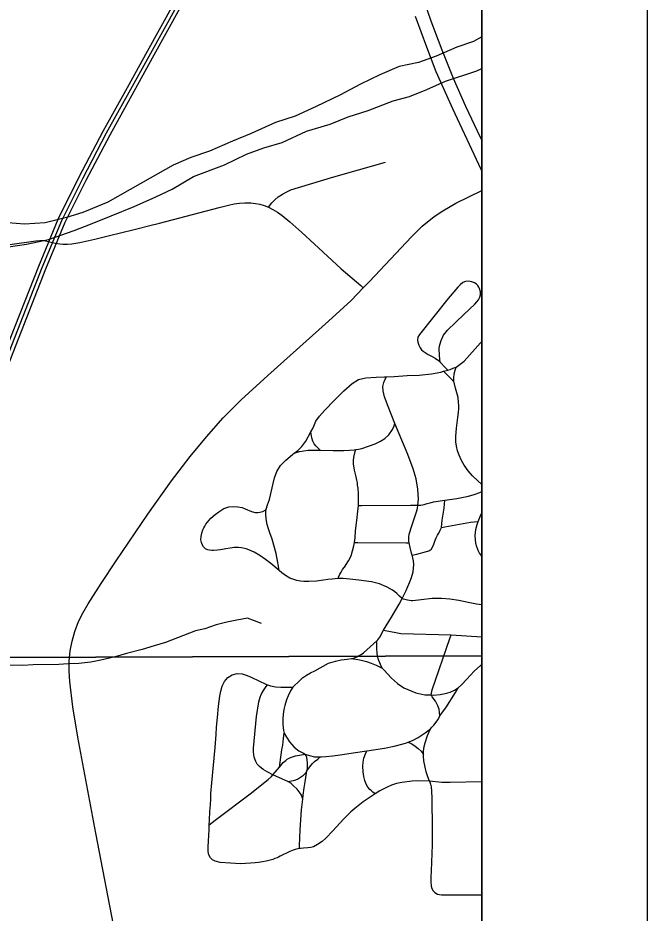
# Model space of a CAD drawing. Extents: x 0 to 34, y 0 to 22.
# Drawn here: x 8.619 to 9, y 19.12 to 19.661 of the extents above; entities that cross this region are included whole.
import ezdxf

# ---------------------------------------------------------------- set-up
doc = ezdxf.new("R2010")
doc.units = 0
for name, color, linetype in [('GM_X_City_Street', 7, 'Continuous'), ('GM_X_County_Road', 7, 'Continuous'), ('GM_X_Minor_River', 7, 'Continuous'), ('GM_X_Rail_Line', 7, 'Continuous'), ('GM_X_State_Route', 7, 'Continuous'), ('GM_X_Township_Road', 7, 'Continuous'), ('GM_X_Unincorporated', 7, 'Continuous'), ('SH_Data', 7, 'Continuous')]:
    doc.layers.add(name, color=color, linetype=linetype)

msp = doc.modelspace()

# ---------------------------------------------------------------- linework, layer by layer
at = {"layer": 'GM_X_City_Street'}
for points in [[(8.77098, 19.54696), (8.77309, 19.54952), (8.77484, 19.55132), (8.77689, 19.55314), (8.77948, 19.55488), (8.78201, 19.55622), (8.78459, 19.55751), (8.80911, 19.56497), (8.84176, 19.57416)], [(8.82834, 19.49819), (8.83199, 19.50197), (8.84473, 19.51557), (8.85747, 19.52908), (8.86395, 19.53548), (8.87115, 19.5413), (8.87636, 19.54474), (8.88431, 19.54941), (8.9, 19.55698)], [(8.77098, 19.54696), (8.77363, 19.54561), (8.7764, 19.54399), (8.7793, 19.54193), (8.78388, 19.53812), (8.7911, 19.53161), (8.79864, 19.52478), (8.81488, 19.50975), (8.82675, 19.49956), (8.82834, 19.49819)], [(8.87943, 19.44845), (8.87782, 19.45008), (8.87477, 19.4532), (8.87444, 19.45697), (8.87425, 19.46176), (8.8746, 19.4638), (8.87533, 19.46631), (8.87689, 19.46948), (8.87933, 19.47258), (8.88905, 19.48201), (8.89577, 19.48823), (8.89705, 19.48973), (8.89806, 19.49092), (8.89891, 19.49259), (8.89913, 19.49402), (8.89919, 19.49572), (8.89863, 19.4977), (8.89827, 19.49859), (8.89759, 19.49967), (8.89677, 19.50045), (8.89552, 19.50127), (8.89405, 19.50188), (8.89204, 19.50222), (8.8902, 19.50202), (8.88847, 19.50146), (8.88691, 19.49995), (8.88545, 19.49854), (8.87971, 19.49168), (8.86231, 19.47005), (8.8614, 19.46838), (8.86111, 19.46673), (8.86126, 19.46537), (8.86183, 19.46346), (8.86269, 19.46192), (8.86354, 19.46073), (8.86456, 19.45988), (8.86579, 19.45904), (8.86766, 19.45791), (8.87002, 19.45669), (8.87183, 19.45566), (8.87383, 19.45416), (8.87477, 19.4532)], [(8.9, 19.30635), (8.89997, 19.30635), (8.8969, 19.30679), (8.89173, 19.30779), (8.88619, 19.30902), (8.88072, 19.30994), (8.87572, 19.31034), (8.87002, 19.31018), (8.86332, 19.30949), (8.85839, 19.30885), (8.85739, 19.30888), (8.85631, 19.30895), (8.85501, 19.30918), (8.85269, 19.30995), (8.85177, 19.31034), (8.85023, 19.31165), (8.8486, 19.31332), (8.84745, 19.3142), (8.8459, 19.31538), (8.84268, 19.3172), (8.83814, 19.3192), (8.83337, 19.32043), (8.82566, 19.32143), (8.82028, 19.32205), (8.81615, 19.3223), (8.81308, 19.32237), (8.80958, 19.32203), (8.80695, 19.32178), (8.80435, 19.32132), (8.79992, 19.32066), (8.7953, 19.32048), (8.79234, 19.32057), (8.79041, 19.32072), (8.78919, 19.32094), (8.78813, 19.32112), (8.78687, 19.32146), (8.78391, 19.3226), (8.78183, 19.3238), (8.78037, 19.32482), (8.77908, 19.32588), (8.77737, 19.32729), (8.77243, 19.33141), (8.76926, 19.33384), (8.76578, 19.33622), (8.76224, 19.33836), (8.75911, 19.3397), (8.75756, 19.34026), (8.75574, 19.34077), (8.75459, 19.34097), (8.75285, 19.34109), (8.75012, 19.34109), (8.74781, 19.34074), (8.74514, 19.34034), (8.74195, 19.33976), (8.74017, 19.33949), (8.73778, 19.33929), (8.73668, 19.33929), (8.73523, 19.33943), (8.73435, 19.33965), (8.73358, 19.33999), (8.73294, 19.34039), (8.73235, 19.34094), (8.73173, 19.34152), (8.73088, 19.34283), (8.73036, 19.34411), (8.73012, 19.34573), (8.73018, 19.34771), (8.73059, 19.34985), (8.73132, 19.35186), (8.73184, 19.35293), (8.73237, 19.35401), (8.73317, 19.35525), (8.73399, 19.35637), (8.73616, 19.35878), (8.73882, 19.3611), (8.74097, 19.36277), (8.74393, 19.36463), (8.747, 19.36561), (8.75007, 19.36596), (8.75251, 19.36579), (8.75506, 19.36523), (8.75687, 19.3645), (8.76063, 19.36294), (8.76292, 19.36233), (8.76447, 19.36231), (8.76578, 19.36244), (8.76764, 19.36293), (8.76888, 19.36371), (8.76951, 19.36424), (8.7704, 19.36693), (8.77151, 19.37017), (8.77389, 19.37974), (8.77469, 19.38329), (8.77607, 19.38716), (8.77828, 19.39075), (8.78139, 19.39399), (8.78553, 19.39737), (8.78648, 19.39812), (8.78868, 19.39984), (8.78984, 19.40099), (8.79105, 19.40221), (8.79361, 19.40545), (8.79666, 19.41109), (8.79795, 19.41346), (8.79971, 19.4176), (8.80174, 19.42061), (8.80508, 19.42412), (8.81069, 19.43013), (8.81659, 19.43584), (8.82164, 19.44041), (8.82535, 19.44269), (8.82983, 19.44384), (8.83602, 19.44422), (8.84125, 19.44431), (8.84244, 19.44437), (8.84706, 19.4446), (8.85496, 19.44507), (8.8621, 19.44535), (8.86953, 19.44611), (8.87524, 19.44725), (8.87689, 19.44773), (8.87943, 19.44845), (8.88086, 19.44887), (8.88316, 19.44976), (8.88451, 19.45029), (8.88688, 19.45196), (8.88935, 19.45384), (8.89922, 19.46489), (8.9, 19.46581)], [(8.87689, 19.44773), (8.87785, 19.44677), (8.88234, 19.44228), (8.88304, 19.44176)], [(8.9, 19.37925), (8.89753, 19.38141), (8.89429, 19.38456), (8.8918, 19.38739), (8.88926, 19.39089), (8.88768, 19.39368), (8.88631, 19.39691), (8.88534, 19.39949), (8.88461, 19.4024), (8.88421, 19.40506), (8.88421, 19.40829), (8.88466, 19.41332), (8.88558, 19.41965), (8.88599, 19.42272), (8.88609, 19.42512), (8.88614, 19.42712), (8.886, 19.42886), (8.88566, 19.43176), (8.88416, 19.43756), (8.88304, 19.44176), (8.88304, 19.4437), (8.88334, 19.44625), (8.88382, 19.44841), (8.88451, 19.45029)], [(8.9, 19.1993), (8.88096, 19.19886), (8.87863, 19.19888), (8.87726, 19.19895), (8.87591, 19.19901), (8.86843, 19.19968), (8.86098, 19.19986), (8.85787, 19.19968), (8.85167, 19.19897), (8.84851, 19.19827), (8.8454, 19.19729), (8.84273, 19.1962), (8.83835, 19.19392), (8.83551, 19.19216), (8.82828, 19.18724), (8.82312, 19.1832), (8.82078, 19.18112), (8.8163, 19.17675), (8.80986, 19.16971), (8.80574, 19.16533), (8.80337, 19.1632), (8.80066, 19.16137), (8.79814, 19.16013), (8.79731, 19.15989), (8.79651, 19.15965), (8.79486, 19.15939), (8.79221, 19.15914), (8.79037, 19.15905), (8.78974, 19.15898), (8.78874, 19.15886), (8.78786, 19.15866), (8.78709, 19.15849), (8.78583, 19.15804), (8.78389, 19.15723), (8.77804, 19.1543), (8.77704, 19.15384), (8.77614, 19.15343), (8.77487, 19.15289), (8.77361, 19.15247), (8.77204, 19.15199), (8.76967, 19.15141), (8.76734, 19.15097), (8.76612, 19.15078), (8.76498, 19.15059), (8.76298, 19.15036), (8.76002, 19.15006), (8.75713, 19.14988), (8.75416, 19.14982), (8.75101, 19.14992), (8.74792, 19.15014), (8.74174, 19.15061), (8.73869, 19.15128), (8.73718, 19.15207), (8.73582, 19.15343), (8.73491, 19.15524), (8.73453, 19.15721), (8.73446, 19.15992), (8.73471, 19.16361), (8.73488, 19.16687), (8.73506, 19.17042), (8.73518, 19.17331), (8.73529, 19.17624), (8.73558, 19.18135), (8.73581, 19.18547), (8.73602, 19.18914), (8.73613, 19.19237), (8.73679, 19.19878), (8.73875, 19.2202), (8.7393, 19.22803), (8.73959, 19.23233), (8.74015, 19.23824), (8.74079, 19.24512), (8.74113, 19.24812), (8.74156, 19.25118), (8.74219, 19.2542), (8.74299, 19.25722), (8.7444, 19.26001), (8.7464, 19.26239), (8.74895, 19.26411), (8.75193, 19.2648), (8.75503, 19.26459), (8.75804, 19.26371), (8.76091, 19.26248), (8.76929, 19.25838), (8.77039, 19.25797), (8.77221, 19.25733), (8.77525, 19.25676), (8.77835, 19.25654), (8.7857, 19.25655), (8.78988, 19.26065), (8.79157, 19.26217), (8.79397, 19.26386), (8.79642, 19.26527), (8.79905, 19.26657), (8.8072, 19.27107), (8.81151, 19.27235), (8.81498, 19.27307), (8.81856, 19.27361), (8.82124, 19.27403), (8.82299, 19.27446), (8.82435, 19.27493), (8.82541, 19.27548), (8.82617, 19.27594), (8.82699, 19.27643), (8.8284, 19.27741), (8.83645, 19.2847), (8.83703, 19.28522), (8.8383, 19.2868), (8.84055, 19.29115), (8.84531, 19.29888), (8.84994, 19.30679), (8.85177, 19.31034), (8.85425, 19.31505), (8.85527, 19.31743), (8.85653, 19.32035), (8.85749, 19.32299), (8.85845, 19.32641), (8.85875, 19.32857), (8.85888, 19.33091), (8.85875, 19.33301), (8.85827, 19.33488), (8.85783, 19.33648), (8.8575, 19.33769), (8.85671, 19.34111), (8.85617, 19.34386), (8.85592, 19.34511), (8.85583, 19.34618), (8.85593, 19.34741), (8.85606, 19.34911), (8.85762, 19.35431), (8.86035, 19.3621), (8.86103, 19.3646), (8.86137, 19.36666), (8.86165, 19.37029), (8.86136, 19.37646), (8.86021, 19.38259), (8.8585, 19.3886), (8.85524, 19.39739), (8.84746, 19.41617), (8.84327, 19.42631), (8.84114, 19.43217), (8.84038, 19.43582), (8.84021, 19.43845), (8.84071, 19.44092), (8.84137, 19.44256), (8.84244, 19.44437)], [(8.78648, 19.39812), (8.78767, 19.39848), (8.78974, 19.3991), (8.79243, 19.39958), (8.79504, 19.39989), (8.7968, 19.39994), (8.79896, 19.40001), (8.80226, 19.39994), (8.81, 19.39978), (8.81657, 19.39985), (8.81989, 19.39994), (8.8228, 19.40016), (8.82374, 19.40033), (8.82551, 19.40064), (8.82753, 19.401), (8.83544, 19.40385), (8.83877, 19.40547), (8.84135, 19.40704), (8.84378, 19.40936), (8.84595, 19.4125), (8.84695, 19.41477), (8.84746, 19.41617)], [(8.80226, 19.39994), (8.80147, 19.40073), (8.79984, 19.40236), (8.79869, 19.40372), (8.79774, 19.40547), (8.7972, 19.40744), (8.79666, 19.41109)], [(8.81308, 19.32237), (8.81342, 19.32321), (8.81418, 19.32504), (8.81488, 19.32624), (8.81575, 19.32772), (8.81689, 19.32921), (8.81943, 19.33314), (8.8209, 19.33607), (8.82187, 19.33913), (8.82264, 19.34213), (8.82292, 19.34413), (8.82331, 19.34699), (8.82361, 19.35126), (8.82433, 19.35738), (8.82501, 19.36305), (8.82535, 19.36658), (8.82542, 19.36968), (8.82542, 19.37334), (8.82516, 19.37707), (8.82492, 19.37887), (8.82475, 19.38016), (8.8246, 19.38099), (8.82444, 19.38191), (8.82404, 19.38376), (8.82307, 19.3878), (8.82239, 19.39172), (8.82239, 19.3938), (8.8226, 19.39559), (8.82271, 19.39656), (8.82341, 19.39911), (8.82374, 19.40033)], [(8.82535, 19.36658), (8.82715, 19.3665), (8.85682, 19.36674), (8.85859, 19.36666), (8.86137, 19.36666), (8.86312, 19.36678), (8.86512, 19.36721), (8.86704, 19.36771), (8.86877, 19.36815), (8.87089, 19.36864), (8.87773, 19.36976), (8.88485, 19.37084), (8.89203, 19.37221), (8.89534, 19.37318), (8.89889, 19.37447), (8.9, 19.37489)], [(8.85783, 19.33648), (8.86064, 19.33717), (8.86654, 19.33863), (8.86736, 19.33883), (8.86801, 19.33914), (8.86867, 19.33946), (8.86935, 19.33995), (8.87024, 19.34121), (8.87102, 19.34315), (8.87161, 19.34492), (8.87204, 19.346), (8.87245, 19.34699), (8.87278, 19.34775), (8.87323, 19.34856), (8.87357, 19.34916), (8.87401, 19.34979), (8.8749, 19.35157), (8.87555, 19.35323), (8.87612, 19.35762), (8.8773, 19.36498), (8.87752, 19.3674), (8.87773, 19.36976)], [(8.77737, 19.32729), (8.77725, 19.32833), (8.77668, 19.33198), (8.77569, 19.33749), (8.77321, 19.34619), (8.77185, 19.34995), (8.77095, 19.3525), (8.77013, 19.35506), (8.76955, 19.35847), (8.7694, 19.36143), (8.76937, 19.36272), (8.76951, 19.36424)], [(8.9, 19.33593), (8.89959, 19.33637), (8.89864, 19.33773), (8.89782, 19.33927), (8.89687, 19.34205), (8.89648, 19.34391), (8.89622, 19.34577), (8.89599, 19.34838), (8.89631, 19.35201), (8.89711, 19.35505), (8.89781, 19.35683), (8.89942, 19.3609), (8.9, 19.36216)], [(8.87555, 19.35323), (8.87759, 19.35357), (8.89324, 19.35636), (8.89537, 19.35658), (8.89781, 19.35683)], [(8.82292, 19.34413), (8.82511, 19.34411), (8.85422, 19.34387), (8.85617, 19.34386)], [(8.84055, 19.29115), (8.84482, 19.29032), (8.84793, 19.28972), (8.85104, 19.28918), (8.88149, 19.28822), (8.9, 19.28711)], [(8.8397, 19.26816), (8.83873, 19.27034), (8.83739, 19.27386), (8.83679, 19.27681), (8.83668, 19.27799), (8.83655, 19.27927), (8.83645, 19.2847)], [(8.87465, 19.2392), (8.87447, 19.24133), (8.87414, 19.2433), (8.8735, 19.24534), (8.87193, 19.24807), (8.87007, 19.25085), (8.86938, 19.25189), (8.86996, 19.25507), (8.88075, 19.2861), (8.88149, 19.28822)], [(8.82124, 19.27403), (8.82615, 19.27313), (8.83028, 19.2721), (8.83313, 19.27115), (8.83605, 19.26995), (8.8397, 19.26816), (8.84073, 19.26711), (8.84536, 19.26206), (8.84898, 19.25876), (8.85284, 19.2563), (8.86008, 19.25317), (8.86551, 19.25202), (8.86938, 19.25189), (8.8706, 19.25185), (8.87488, 19.25218), (8.87788, 19.25278), (8.87947, 19.25323), (8.88094, 19.25365), (8.88359, 19.25481), (8.88579, 19.25612)], [(8.86843, 19.19968), (8.86742, 19.20229), (8.86715, 19.20293), (8.86694, 19.20352), (8.86639, 19.20542), (8.86569, 19.20817), (8.86504, 19.21202), (8.86474, 19.21493), (8.86474, 19.21587), (8.86472, 19.2179), (8.8651, 19.22075), (8.86569, 19.22303), (8.86723, 19.22729), (8.86892, 19.23146), (8.86981, 19.23237), (8.87097, 19.23368), (8.87353, 19.23716), (8.87465, 19.2392), (8.87628, 19.24141), (8.87823, 19.24407), (8.88405, 19.25339), (8.88579, 19.25612), (8.88771, 19.25794), (8.89091, 19.26155), (8.89536, 19.26632), (8.8992, 19.26964), (8.9, 19.27035)], [(8.7917, 19.18896), (8.79067, 19.19177), (8.78828, 19.19495), (8.78614, 19.19701), (8.78473, 19.19825), (8.78339, 19.19915), (8.78269, 19.19948), (8.78131, 19.20011), (8.77367, 19.20363), (8.77049, 19.20511), (8.76772, 19.20685), (8.76549, 19.20855), (8.76417, 19.2101), (8.76331, 19.21158), (8.76233, 19.21425), (8.76198, 19.21743), (8.76195, 19.21975), (8.76373, 19.23882), (8.76521, 19.24775), (8.76594, 19.25056), (8.76659, 19.25226), (8.7679, 19.25454), (8.76967, 19.25699), (8.77039, 19.25797)], [(8.7857, 19.25655), (8.78439, 19.25444), (8.78286, 19.25145), (8.78183, 19.24892), (8.78079, 19.24546), (8.78033, 19.2431), (8.77988, 19.2403), (8.77971, 19.23735), (8.77972, 19.23409), (8.78013, 19.23038), (8.78055, 19.22871), (8.7818, 19.2263), (8.78371, 19.22364), (8.78651, 19.2204), (8.78925, 19.2181), (8.79208, 19.21669), (8.79317, 19.21614), (8.79583, 19.21527), (8.79877, 19.21456), (8.80233, 19.21447), (8.80295, 19.21445), (8.80562, 19.21467), (8.80992, 19.2151), (8.81433, 19.21567), (8.82352, 19.21708), (8.83039, 19.21813), (8.84117, 19.21978), (8.84708, 19.221), (8.85243, 19.22239), (8.85448, 19.223), (8.85556, 19.22336), (8.85799, 19.22434), (8.86142, 19.22615), (8.86574, 19.22891), (8.86812, 19.23088), (8.86892, 19.23146)], [(8.77756, 19.20828), (8.77799, 19.21125), (8.77909, 19.2187), (8.77959, 19.22152), (8.78001, 19.22566), (8.78031, 19.22748), (8.78055, 19.22871)], [(8.85556, 19.22336), (8.8577, 19.22233), (8.8597, 19.22095), (8.86147, 19.21957), (8.86324, 19.21781), (8.86474, 19.21587)], [(8.73518, 19.17331), (8.73872, 19.1761), (8.76063, 19.19269), (8.76282, 19.19453), (8.77085, 19.20079), (8.77277, 19.20266), (8.77367, 19.20363), (8.77504, 19.20512), (8.77756, 19.20828), (8.77837, 19.2093), (8.77988, 19.21101), (8.78139, 19.21236), (8.78237, 19.21306), (8.78419, 19.21402), (8.78741, 19.21506), (8.79317, 19.21614)], [(8.78269, 19.19948), (8.78495, 19.19988), (8.78691, 19.20037), (8.78846, 19.20096), (8.79039, 19.20211), (8.79215, 19.20335), (8.7935, 19.20483), (8.79427, 19.20598), (8.79589, 19.20836), (8.79764, 19.21048), (8.79888, 19.21163), (8.80073, 19.21315), (8.80233, 19.21447)], [(8.78974, 19.15898), (8.78979, 19.16074), (8.79008, 19.1703), (8.79103, 19.1825), (8.7917, 19.18896), (8.79194, 19.19123), (8.79262, 19.19574), (8.79317, 19.19938), (8.79427, 19.20598), (8.79449, 19.20729), (8.79455, 19.20825), (8.79464, 19.20971), (8.79464, 19.21091), (8.79441, 19.21254), (8.79409, 19.21424), (8.79382, 19.21511), (8.79317, 19.21614)], [(8.83551, 19.19216), (8.83406, 19.19313), (8.8332, 19.19389), (8.83229, 19.1948), (8.83116, 19.1962), (8.83015, 19.19802), (8.82927, 19.20013), (8.82863, 19.2025), (8.8282, 19.20535), (8.82798, 19.20874), (8.82817, 19.21133), (8.82866, 19.21363), (8.82971, 19.21627), (8.83039, 19.21813)], [(8.86843, 19.19968), (8.86888, 19.19797), (8.8693, 19.19639), (8.86958, 19.19379), (8.8698, 19.18949), (8.86999, 19.17063), (8.87001, 19.16121), (8.86938, 19.14551), (8.86911, 19.14139), (8.86924, 19.13911), (8.8694, 19.13617), (8.86988, 19.13482), (8.87067, 19.13333), (8.87168, 19.13236), (8.87317, 19.13137), (8.87563, 19.13092), (8.88386, 19.13094), (8.89512, 19.13098), (8.9, 19.13097)]]:
    msp.add_lwpolyline(points, dxfattribs=at)
at = {"layer": 'GM_X_County_Road'}
msp.add_lwpolyline([(8.68344, 19.08039), (8.66662, 19.16837), (8.65565, 19.22644), (8.65264, 19.24479), (8.65072, 19.26013), (8.65033, 19.26625), (8.65049, 19.27235), (8.65105, 19.27859), (8.65214, 19.28451), (8.65373, 19.29033), (8.65599, 19.29625), (8.65879, 19.3017), (8.66183, 19.30702), (8.66981, 19.31943), (8.67877, 19.33298), (8.6979, 19.3612), (8.71232, 19.38137), (8.7236, 19.39619), (8.73348, 19.40813), (8.74359, 19.41947), (8.75447, 19.43044), (8.77058, 19.44522), (8.8073, 19.47797), (8.82092, 19.4905), (8.82834, 19.49819)], dxfattribs=at)
at = {"layer": 'GM_X_Minor_River'}
for points in [[(8.9, 19.64998), (8.89503, 19.64725), (8.88482, 19.64376), (8.87236, 19.63835), (8.86179, 19.63448), (8.85006, 19.63212), (8.83835, 19.6271), (8.82665, 19.62132), (8.8142, 19.61478), (8.79985, 19.60785), (8.78702, 19.60206), (8.7753, 19.59818), (8.76058, 19.59163), (8.74925, 19.58699), (8.73528, 19.58082), (8.72394, 19.57694), (8.71337, 19.57231), (8.69941, 19.56462), (8.68734, 19.5577), (8.67375, 19.55001), (8.65865, 19.54383), (8.64882, 19.54073), (8.63596, 19.5376), (8.62347, 19.53674), (8.61324, 19.53743)], [(8.61372, 19.52302), (8.62469, 19.52462), (8.63793, 19.52737), (8.65342, 19.5328), (8.66324, 19.53666), (8.67571, 19.54169), (8.68968, 19.54748), (8.70289, 19.55327), (8.71271, 19.55789), (8.72553, 19.56557), (8.74442, 19.57254), (8.75764, 19.57909), (8.76821, 19.58296), (8.77917, 19.58608), (8.7939, 19.59301), (8.80826, 19.59729), (8.81921, 19.60155), (8.83131, 19.60543), (8.84642, 19.61123), (8.85624, 19.61396), (8.86682, 19.61821), (8.87815, 19.62323), (8.89704, 19.62944), (8.9, 19.63083)], [(8.76666, 19.29512), (8.75824, 19.29842), (8.7518, 19.2972), (8.74573, 19.29598), (8.73928, 19.29437), (8.73247, 19.292), (8.72678, 19.29079), (8.70861, 19.28371), (8.70179, 19.28172), (8.6946, 19.27934), (8.68512, 19.27694), (8.6783, 19.27495), (8.66958, 19.27293), (8.66351, 19.27171), (8.65629, 19.27086), (8.64983, 19.27077), (8.64413, 19.27032), (8.62854, 19.27011), (8.62246, 19.26965), (8.61333, 19.26991)]]:
    msp.add_lwpolyline(points, dxfattribs=at)
at = {"layer": 'GM_X_Rail_Line'}
for points in [[(8.42712, 18.98036), (8.43359, 19.00347), (8.4533, 19.05412), (8.53216, 19.25558), (8.58729, 19.39608), (8.61213, 19.46075), (8.63198, 19.51134), (8.64379, 19.53981), (8.65647, 19.56535), (8.67101, 19.59304), (8.68569, 19.61947), (8.69776, 19.64136), (8.73605, 19.7107), (8.78054, 19.79055), (8.82175, 19.86452), (8.84841, 19.91337), (8.8647, 19.94732), (8.8788, 19.98015), (8.9, 20.03044)], [(7.88643, 17.59932), (7.90898, 17.6604), (8.00201, 17.89866), (8.29237, 18.63494), (8.4135, 18.9454), (8.4555, 19.05327), (8.53436, 19.25473), (8.58949, 19.39524), (8.61432, 19.45991), (8.63417, 19.51046), (8.64593, 19.53884), (8.65857, 19.56429), (8.67308, 19.59193), (8.68775, 19.61833), (8.69982, 19.64023), (8.73811, 19.70956), (8.7826, 19.78941), (8.82382, 19.86339), (8.85051, 19.9123), (8.86685, 19.94635), (8.88097, 19.97923), (8.9, 20.02438)], [(7.75733, 17.27239), (7.85176, 17.51498), (7.91117, 17.65953), (8.0042, 17.8978), (8.29457, 18.63409), (8.4157, 18.94455), (8.45769, 19.05242), (8.53655, 19.25388), (8.59169, 19.39439), (8.61652, 19.45906), (8.63635, 19.50959), (8.64808, 19.53787), (8.66067, 19.56322), (8.67516, 19.59082), (8.68982, 19.6172), (8.70189, 19.6391), (8.74017, 19.70843), (8.78466, 19.78827), (8.82588, 19.86226), (8.85261, 19.91123), (8.86899, 19.94538), (8.88314, 19.97832), (8.9, 20.01832)]]:
    msp.add_lwpolyline(points, dxfattribs=at)
at = {"layer": 'GM_X_State_Route'}
for points in [[(8.9, 19.05919), (8.9, 20.89996)], [(8.9, 19.58772), (8.89928, 19.58919), (8.89034, 19.60788), (8.88287, 19.62484), (8.87594, 19.64192), (8.86934, 19.65952), (8.86523, 19.67171)], [(8.9, 19.56921), (8.89971, 19.56969), (8.89685, 19.57572), (8.88241, 19.60643), (8.87232, 19.62893), (8.86671, 19.64381), (8.85991, 19.66237)]]:
    msp.add_lwpolyline(points, dxfattribs=at)
at = {"layer": 'GM_X_Township_Road'}
for points in [[(8.9, 17.26338), (8.9, 20.89996), (5.78179, 20.89996)], [(8.69927, 19.53584), (8.70501, 19.53724), (8.7412, 19.54671), (8.74687, 19.54825), (8.75022, 19.54893), (8.75345, 19.54941), (8.75661, 19.54967), (8.76035, 19.54961), (8.76312, 19.54928), (8.7657, 19.5487), (8.7684, 19.54792), (8.77098, 19.54696)], [(8.63529, 19.52679), (8.63873, 19.5261), (8.64198, 19.52527), (8.64472, 19.52471), (8.64678, 19.52455), (8.64946, 19.52455), (8.65194, 19.52471), (8.65689, 19.52553), (8.66602, 19.52754), (8.67634, 19.53015), (8.67989, 19.53108), (8.69129, 19.53387), (8.69927, 19.53584)], [(8.55567, 19.5176), (8.56059, 19.51869), (8.56597, 19.51995), (8.56942, 19.52053), (8.57894, 19.52127), (8.60093, 19.52294), (8.61038, 19.5239), (8.6145, 19.52437), (8.63019, 19.52664), (8.63257, 19.52691), (8.63354, 19.52691), (8.63529, 19.52679)]]:
    msp.add_lwpolyline(points, dxfattribs=at)
at = {"layer": 'GM_X_Unincorporated'}
for points in [[(8.9, 19.27567), (8.9, 20.28618), (7.90836, 20.28708), (7.90787, 19.27209)], [(8.9, 18.27692), (8.9, 19.27567), (7.90787, 19.27209), (7.92171, 18.27008)]]:
    msp.add_lwpolyline(points, close=True, dxfattribs=at)
at = {"layer": 'SH_Data'}
for p, q in [((9, 20.99996), (9, 13.99996)), ((8.9, 20.89996), (8.9, 14.09996))]:
    msp.add_line(p, q, dxfattribs=at)

doc.saveas('drawing.dxf')
